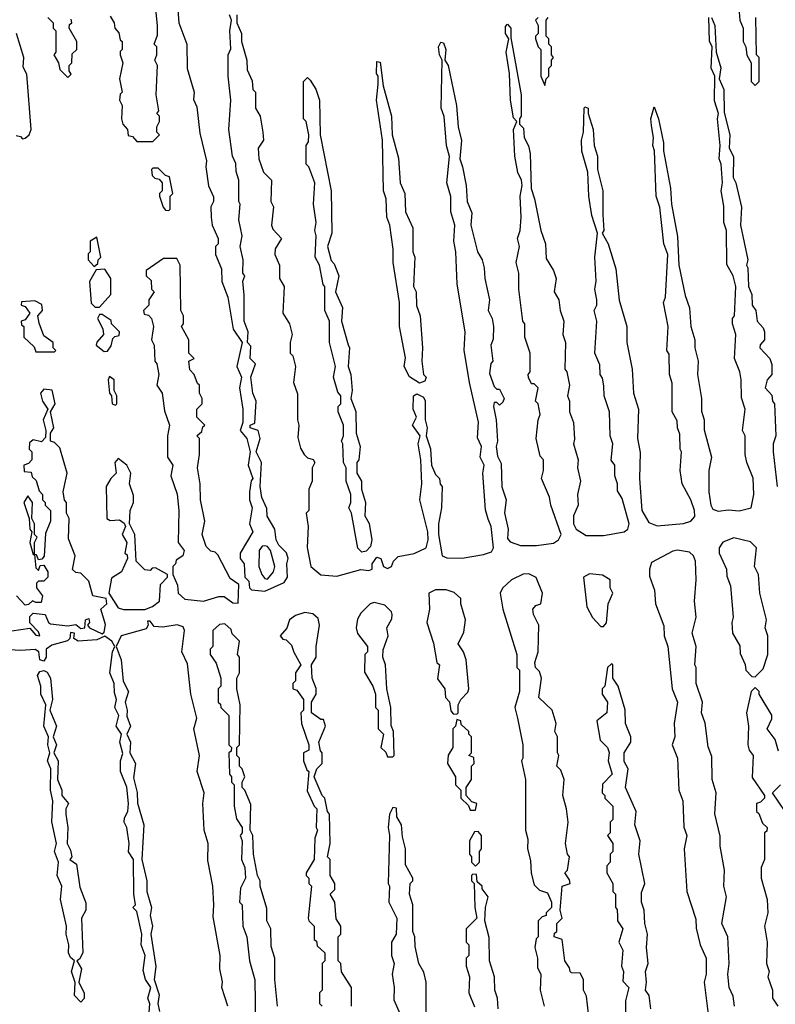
# Model space of a CAD drawing. Extents: x 2737310 to 2869991, y 870230 to 1012730.
# Tile 279 of 479: x 2779065 to 2781900, y 953102 to 956797. Entities that reach past the tile are written whole.
import ezdxf

# ---------------------------------------------------------------- set-up
doc = ezdxf.new("R2010")
doc.units = 0

msp = doc.modelspace()

# ---------------------------------------------------------------- linework, layer by layer
at = {"layer": '0CON02XD'}
for points in [[(2779405, 956810), (2779420, 956785), (2779422.5, 956765), (2779437, 956747), (2779441.7, 956721.7), (2779450, 956715), (2779450, 956685), (2779442.5, 956677.5), (2779442.5, 956665), (2779452.5, 956635), (2779440, 956575), (2779450, 956525), (2779442.5, 956517.5), (2779440, 956495), (2779450, 956475), (2779447.5, 956425), (2779452.5, 956405), (2779470, 956385), (2779471.7, 956361.7), (2779488.3, 956358.3), (2779505, 956340), (2779565, 956340), (2779590, 956365), (2779580, 956375), (2779580, 956395), (2779590, 956415), (2779590, 956435), (2779580, 956445), (2779587.5, 956455), (2779577.5, 956515), (2779582.5, 956625), (2779572.5, 956645), (2779580, 956665), (2779580, 956695), (2779570, 956705), (2779581.7, 956738.3), (2779582.5, 956775), (2779567.5, 956925)], [(2779656.4, 956866.4), (2779662.5, 956785), (2779692.5, 956705), (2779693.6, 956613.6), (2779720, 956525), (2779717, 956497), (2779729.3, 956469.3), (2779740.7, 956370.7), (2779766.4, 956266.4), (2779763.3, 956245), (2779773.6, 956173.6), (2779791.7, 956131.7), (2779792.5, 956115), (2779782.5, 956095), (2779783.3, 956055), (2779787.5, 956025), (2779810, 955975), (2779810, 955955), (2779800, 955945), (2779800, 955915), (2779821.7, 955861.7), (2779823.6, 955813.6), (2779846.2, 955755), (2779866.2, 955635), (2779900, 955585), (2779880, 955495), (2779897.5, 955455), (2779890, 955415), (2779902.5, 955335), (2779902.5, 955285), (2779892.5, 955255), (2779917.5, 955225), (2779930, 955175), (2779922.5, 955125), (2779940, 955075), (2779933.6, 955066.4), (2779927.5, 955025), (2779927.5, 954995), (2779937.5, 954965), (2779927.5, 954905), (2779940, 954875), (2779892.5, 954795), (2779892.5, 954775), (2779907.5, 954755), (2779910, 954705), (2779925, 954690), (2779927.5, 954665), (2779935, 954657.5), (2779985, 954652.5), (2780057.5, 954685), (2780070, 954705), (2780067.5, 954755), (2780072.5, 954775), (2780066.1, 954796.1), (2780037.5, 954825), (2780026.7, 954845), (2780022.5, 954885), (2779993, 954933), (2779991.7, 954961.7), (2779973.6, 955003.6), (2779967.5, 955045), (2779972.5, 955135), (2779952.5, 955175), (2779967.5, 955225), (2779960, 955255), (2779930, 955265), (2779930, 955275), (2779947.5, 955282.5), (2779952.5, 955365), (2779940, 955395), (2779932.5, 955455), (2779950, 955505), (2779930, 955525), (2779931.7, 955571.7), (2779920, 955585), (2779922.5, 955625), (2779906.7, 955665), (2779907.5, 955762.5)], [(2781762.5, 956855), (2781767.5, 956795), (2781780, 956765), (2781780, 956715), (2781790, 956695), (2781793, 956663), (2781810, 956635), (2781810, 956565), (2781825, 956550)], [(2779170, 956805), (2779190, 956785), (2779190, 956765), (2779200, 956755), (2779200, 956675), (2779192.5, 956665), (2779210, 956635), (2779215, 956610), (2779245, 956580), (2779258.3, 956591.7), (2779250, 956605), (2779250, 956625), (2779260, 956635), (2779261.7, 956668.3), (2779280, 956685), (2779280, 956715), (2779250, 956765), (2779251.7, 956778.3), (2779260, 956785), (2779258.3, 956798.3)], [(2779907.5, 955762.5), (2779902.5, 955815), (2779910, 955835), (2779902.5, 955845), (2779903.3, 955895), (2779892.5, 955945), (2779900, 955985), (2779887.5, 956045), (2779892.5, 956105), (2779887.5, 956115), (2779886.7, 956195), (2779877, 956227), (2779876.4, 956256.4), (2779863.3, 956285), (2779850, 956385), (2779857.5, 956495), (2779847.5, 956585), (2779847.5, 956665), (2779857, 956687), (2779853.3, 956755), (2779860, 956795), (2779852.5, 956815)], [(2779880, 956815), (2779880, 956785), (2779897.5, 956745), (2779897.5, 956715), (2779917.5, 956645), (2779918.3, 956608.3), (2779937, 956567), (2779940, 956535), (2779950, 956525), (2779950, 956465), (2779967.5, 956435), (2779977.5, 956375), (2779980, 956345), (2779960, 956315), (2779962.5, 956275), (2779980, 956225), (2780010, 956195), (2780007.5, 956115), (2780017.5, 956095), (2780010, 956025), (2780015, 956010), (2780047.5, 955975), (2780023, 955937), (2780022.5, 955915), (2780040, 955875), (2780040, 955825), (2780057.5, 955795), (2780052.5, 955695), (2780077.5, 955655), (2780087.5, 955615), (2780080, 955585), (2780080, 955545), (2780090, 955535), (2780100, 955495), (2780092.5, 955435), (2780107, 955393), (2780107.5, 955295), (2780112.5, 955275), (2780108.3, 955228.3), (2780118.3, 955188.3), (2780132.5, 955165), (2780145, 955152.5), (2780166.4, 955146.4), (2780172.5, 955135), (2780162.5, 955115), (2780162.5, 955065), (2780150, 955035), (2780150, 954955), (2780140, 954945), (2780147.5, 954895), (2780143.6, 954816.4), (2780157.5, 954745), (2780195, 954713.3), (2780255, 954708.8), (2780345, 954733.3), (2780375, 954730), (2780387.5, 954735), (2780387.5, 954755), (2780405, 954780), (2780420, 954775), (2780430, 954745), (2780445, 954737.5), (2780460, 954745), (2780467.5, 954765), (2780485, 954782.5), (2780545, 954793.3), (2780590, 954815), (2780597.5, 954845), (2780596.7, 954875), (2780566.2, 954995), (2780573.8, 955055), (2780570, 955145), (2780560, 955205), (2780567.5, 955235), (2780538.8, 955275), (2780553.3, 955305), (2780541.2, 955335), (2780542.5, 955385), (2780555, 955392.5), (2780580, 955380), (2780586.4, 955366.4), (2780586.7, 955295), (2780593.3, 955265), (2780590, 955235), (2780606.4, 955186.4), (2780610, 955125), (2780625, 955090), (2780640, 955075), (2780643, 955053), (2780650, 955045), (2780647.5, 954965), (2780636.7, 954905), (2780636.7, 954865), (2780650, 954785), (2780667, 954777), (2780725, 954776), (2780805, 954789.2), (2780835, 954800), (2780843.3, 954815), (2780833.8, 954895), (2780822.3, 954922.3), (2780813, 954957), (2780802.5, 955095), (2780807.5, 955125), (2780792.5, 955155), (2780797.5, 955195), (2780783, 955227), (2780786.1, 955286.1), (2780752.5, 955435), (2780733, 955557), (2780736.4, 955623.6), (2780706.7, 955805), (2780701.2, 955925), (2780693.3, 955965), (2780697.5, 956025), (2780682.5, 956075), (2780683, 956133), (2780667.5, 956185), (2780677, 956283), (2780666.2, 956325), (2780657, 956433), (2780646.7, 956465), (2780650, 956645), (2780640, 956665), (2780636.7, 956695), (2780645, 956712.5), (2780655, 956710), (2780663.3, 956685), (2780660, 956645), (2780672.5, 956625), (2780703.3, 956475), (2780710, 956395), (2780723, 956343), (2780716.7, 956275), (2780726.2, 956245), (2780740, 956175), (2780743.3, 956115), (2780761.7, 956071.7), (2780757.5, 956025), (2780782.5, 955925), (2780800, 955895), (2780807.5, 955865), (2780810, 955825), (2780827.5, 955745), (2780822.5, 955705), (2780837.5, 955675), (2780842.5, 955645), (2780841.7, 955598.3), (2780832.5, 955575), (2780840, 955515), (2780833, 955507), (2780828.3, 955468.3), (2780845, 955420), (2780855, 955410), (2780865, 955410), (2780882.5, 955375), (2780878.3, 955361.7), (2780865, 955350), (2780855, 955360), (2780845, 955360), (2780842.5, 955345), (2780852.5, 955295), (2780857.5, 955215), (2780852.5, 955195), (2780858.3, 955158.3), (2780871.7, 955131.7), (2780873.9, 955043.9), (2780890, 954995), (2780883.6, 954946.4), (2780897.5, 954885), (2780895, 954850), (2780905, 954837.5), (2780943.6, 954823.6), (2781004, 954824), (2781067.6, 954832.4), (2781086.7, 954845), (2781096.2, 954865), (2781057.5, 954975), (2781052.5, 955005), (2781022.5, 955075), (2781030, 955105), (2781030, 955145), (2781018.3, 955158.3), (2781003.3, 955225), (2781010, 955295), (2781017.5, 955315), (2781010, 955355), (2781000, 955365), (2781010, 955415), (2780995, 955430), (2780985, 955430), (2780973.6, 955453.6), (2780972.5, 955465), (2780980, 955475), (2780980, 955545), (2780960, 955605), (2780960, 955655), (2780952.5, 955665), (2780937.5, 955785), (2780937.5, 955845), (2780927.5, 955885), (2780940, 955945), (2780932.5, 955975), (2780942.5, 956005), (2780946.7, 956055), (2780942.5, 956135), (2780950, 956175), (2780947.5, 956195), (2780933.6, 956223.6), (2780922.5, 956285), (2780917.5, 956385), (2780930, 956415), (2780918.3, 956428.3), (2780906.7, 956495), (2780902.5, 956595), (2780890, 956675), (2780900, 956725), (2780887.5, 956745), (2780888.3, 956771.7), (2780895, 956780), (2780907.5, 956765), (2780908.3, 956728.3), (2780946.2, 956515), (2780946.7, 956435), (2780940, 956425), (2780940, 956405), (2780955, 956390), (2780957.5, 956355), (2780973.9, 956323.9), (2780980, 956295), (2780983.6, 956163.6), (2780996.7, 956125), (2781020, 956005), (2781037.5, 955955), (2781040.7, 955900.7), (2781067.5, 955855), (2781077.5, 955825), (2781070, 955775), (2781087.5, 955745), (2781092.5, 955705), (2781106.7, 955665), (2781102.5, 955615), (2781112.5, 955585), (2781110, 955485), (2781117.5, 955475), (2781127.5, 955425), (2781120, 955385), (2781127.5, 955365), (2781127.5, 955325), (2781142.5, 955285), (2781147, 955223), (2781142.5, 955205), (2781160, 955145), (2781157.5, 955115), (2781168.8, 955065), (2781157.5, 955015), (2781160, 954975), (2781143.3, 954935), (2781143.3, 954905), (2781152.5, 954885), (2781190.7, 954860.7), (2781255, 954860.8), (2781333.3, 954875), (2781346.2, 954885), (2781351.2, 954905), (2781325, 955000), (2781308.3, 955028.3), (2781307.5, 955055), (2781297.5, 955085), (2781297.5, 955125), (2781283.6, 955143.6), (2781290, 955205), (2781280, 955235), (2781277.5, 955325), (2781257.5, 955385), (2781257, 955423), (2781251.7, 955451.7), (2781242.5, 955465), (2781241.7, 955501.7), (2781223.3, 955545), (2781230, 955665), (2781220, 955705), (2781230, 955725), (2781230, 955745), (2781222.5, 955785), (2781227.5, 955815), (2781222.5, 955905), (2781232.5, 955995), (2781211.7, 956061.7), (2781200, 956135), (2781196.7, 956225), (2781173.6, 956303.6), (2781173.3, 956345), (2781180, 956375), (2781182.5, 956465), (2781185, 956470), (2781197.5, 956465), (2781197.5, 956445), (2781216.7, 956385), (2781220, 956325), (2781233.3, 956285), (2781232.5, 956235), (2781253.3, 956155), (2781253.3, 956065), (2781256.7, 956005), (2781250, 955995), (2781273.3, 955955), (2781301.7, 955861.7), (2781313.6, 955743.6), (2781342.5, 955645), (2781343.3, 955585), (2781362.5, 955485), (2781367.5, 955395), (2781386.7, 955335), (2781383.3, 955225), (2781393, 955173), (2781390, 955075), (2781398.8, 954955), (2781425, 954910), (2781457, 954897), (2781555, 954906.2), (2781582.5, 954915), (2781597.7, 954932.3), (2781596.7, 954955), (2781583.3, 954995), (2781550, 955055), (2781542.5, 955105), (2781547.5, 955175), (2781542.5, 955185), (2781541.7, 955241.7), (2781532.5, 955265), (2781531.7, 955291.7), (2781513.3, 955325), (2781513, 955433), (2781503.3, 955465), (2781501.7, 955541.7), (2781492.5, 955555), (2781497.5, 955645), (2781480, 955735), (2781487.5, 955755), (2781496.7, 955915), (2781481.2, 955955), (2781467, 956093), (2781453.3, 956135), (2781446.7, 956305), (2781440, 956325), (2781443, 956353), (2781435, 956400), (2781433.3, 956425), (2781445, 956470), (2781461.2, 956425), (2781480, 956335), (2781480, 956305), (2781506.7, 956165), (2781510, 956105), (2781533.6, 955983.6), (2781537.5, 955875), (2781561.7, 955761.7), (2781577.5, 955715), (2781582.5, 955645), (2781597.5, 955595), (2781597.5, 955565), (2781610, 955515), (2781607.5, 955465), (2781622.5, 955375), (2781623, 955327), (2781632.5, 955295), (2781633, 955257), (2781660, 955155), (2781650, 955105), (2781651.2, 955025), (2781657.5, 954975), (2781665, 954960), (2781685, 954952.5), (2781725, 954957.5), (2781765, 954953.3), (2781810, 954965), (2781820, 955015), (2781816.4, 955076.4), (2781793.3, 955135), (2781787.5, 955165), (2781787.5, 955235), (2781777.5, 955255), (2781787.5, 955335), (2781773, 955377), (2781772.5, 955445), (2781767.5, 955475), (2781747.5, 955525), (2781752.5, 955615), (2781740, 955655), (2781740, 955675), (2781747.5, 955685), (2781752.5, 955795), (2781742.5, 955835), (2781718.3, 955878.3), (2781717.5, 956005), (2781707.5, 956035), (2781707, 956097), (2781697.5, 956155), (2781702.5, 956185), (2781697.5, 956255), (2781690, 956275), (2781693.3, 956325), (2781683.3, 956425), (2781687.5, 956445), (2781671.7, 956491.7), (2781672.5, 956585), (2781658.8, 956615), (2781662.5, 956695), (2781653.6, 956716.4), (2781650, 956805)], [(2781010, 956805), (2781000, 956795), (2781010, 956775), (2781010, 956745), (2781000, 956735), (2781000, 956725), (2781010, 956695), (2781020, 956685), (2781020, 956585), (2781035, 956550)], [(2781035, 956550), (2781040, 956575), (2781050, 956585), (2781050, 956615), (2781060, 956625), (2781060, 956645), (2781067.5, 956655), (2781060, 956665), (2781060, 956695), (2781050, 956705), (2781050, 956725), (2781040, 956735), (2781040, 956795), (2781047.5, 956805)], [(2781660, 956805), (2781672.5, 956775), (2781677.5, 956675), (2781695.9, 956615.9), (2781690, 956575), (2781706.7, 956535), (2781708.3, 956448.3), (2781730, 956365), (2781727.5, 956315), (2781743, 956283), (2781742.5, 956205), (2781752.5, 956185), (2781773, 956093), (2781770, 956025), (2781797.5, 955895), (2781792.5, 955875), (2781797.5, 955865), (2781800, 955795), (2781812.5, 955765), (2781813.3, 955725), (2781827.5, 955705), (2781832.5, 955665), (2781855, 955640), (2781860, 955625), (2781860, 955595), (2781843, 955577), (2781842.5, 955565), (2781880, 955525), (2781887, 955503), (2781887.5, 955465), (2781870, 955445), (2781862.5, 955415), (2781887, 955387), (2781890, 955365), (2781897.5, 955355), (2781902.5, 955235), (2781892.5, 955205), (2781892.5, 955175), (2781907.5, 955045)], [(2781825, 956550), (2781840, 956565), (2781840, 956655), (2781830, 956665), (2781827.5, 956805)], [(2779051.7, 956361.7), (2779068.3, 956358.3), (2779075, 956350), (2779085, 956352.5), (2779100, 956365), (2779107.5, 956385), (2779091.7, 956591.7), (2779078.3, 956618.3), (2779080, 956655), (2779052.5, 956745)], [(2780565, 955432.5), (2780527, 955457), (2780507.5, 955495), (2780512.5, 955527.5), (2780490, 955645), (2780490, 955735), (2780466.2, 955885), (2780465.8, 955935.8), (2780453.3, 956025), (2780442.5, 956055), (2780440, 956125), (2780430, 956155), (2780426.7, 956345), (2780403.8, 956495), (2780410, 956555), (2780410, 956585), (2780403.3, 956595), (2780405, 956640), (2780417, 956637), (2780428.3, 956548.3), (2780460, 956435), (2780462.5, 956365), (2780486.4, 956276.4), (2780492.5, 956185), (2780510, 956145), (2780512.5, 956075), (2780540, 956015), (2780540, 955925), (2780547.5, 955905), (2780542.5, 955795), (2780552.5, 955775), (2780553.6, 955723.6), (2780567.5, 955685), (2780576.7, 955565), (2780573.3, 955515), (2780580, 955465), (2780590, 955455), (2780585, 955440), (2780565, 955432.5)], [(2780348.3, 954798.3), (2780333.6, 954813.6), (2780310, 954945), (2780300, 954965), (2780307.5, 954985), (2780307.5, 955015), (2780290, 955065), (2780290, 955115), (2780280, 955135), (2780277.5, 955205), (2780272.5, 955215), (2780280, 955235), (2780280, 955275), (2780260, 955325), (2780260, 955345), (2780270, 955355), (2780270, 955385), (2780258.3, 955398.3), (2780242.5, 955455), (2780250, 955495), (2780227.5, 955585), (2780227.5, 955665), (2780210, 955705), (2780210, 955795), (2780203, 955803), (2780190, 955875), (2780173.3, 955905), (2780177.5, 955985), (2780172.5, 956005), (2780177.5, 956035), (2780167.5, 956105), (2780172.5, 956185), (2780150, 956245), (2780140, 956255), (2780140, 956325), (2780148.3, 956338.3), (2780150, 956365), (2780140, 956415), (2780130, 956425), (2780130, 956565), (2780145, 956580), (2780155, 956570), (2780175.9, 956535.9), (2780190, 956495), (2780192.5, 956365), (2780233.9, 956153.9), (2780236.7, 955995), (2780220, 955945), (2780233, 955893), (2780245, 955880), (2780262.5, 955835), (2780250, 955775), (2780276.4, 955716.4), (2780272.5, 955665), (2780297, 955577), (2780302.5, 955565), (2780297.5, 955495), (2780307.5, 955465), (2780312.5, 955405), (2780307.5, 955375), (2780326.4, 955326.4), (2780327.5, 955245), (2780342.5, 955195), (2780337.5, 955145), (2780330, 955135), (2780330, 955095), (2780347.5, 955065), (2780347.5, 955035), (2780362.5, 954985), (2780360, 954935), (2780376.4, 954906.4), (2780386.7, 954845), (2780380.7, 954819.3), (2780365, 954802.5), (2780348.3, 954798.3)], [(2779625, 956080), (2779630, 956085), (2779630, 956135), (2779640, 956145), (2779627, 956207), (2779611.7, 956211.7), (2779585, 956240), (2779565, 956240), (2779560, 956235), (2779561.7, 956211.7), (2779571.7, 956201.7), (2779588.3, 956198.3), (2779600, 956185), (2779600, 956155), (2779590, 956145), (2779590, 956135), (2779603, 956093), (2779611.7, 956081.7), (2779625, 956080)], [(2779345, 955870), (2779358.3, 955881.7), (2779360, 955895), (2779370, 955905), (2779355, 955980), (2779330, 955965), (2779330, 955925), (2779322.5, 955917.5), (2779322.5, 955895), (2779345, 955870)], [(2779885, 954607.5), (2779887, 954677), (2779855, 954700), (2779808.3, 954788.3), (2779798.3, 954798.3), (2779781.7, 954801.7), (2779765, 954820), (2779750, 954865), (2779760, 954915), (2779743.3, 954995), (2779742.5, 955055), (2779732.5, 955115), (2779740, 955165), (2779740, 955225), (2779730, 955235), (2779748.3, 955251.7), (2779751.7, 955268.3), (2779760, 955275), (2779730, 955305), (2779730, 955335), (2779750, 955355), (2779750, 955375), (2779740, 955395), (2779740, 955425), (2779731.7, 955431.7), (2779720, 955465), (2779703, 955483), (2779700, 955515), (2779720, 955525), (2779700, 955545), (2779700, 955595), (2779672.5, 955645), (2779680, 955655), (2779680, 955685), (2779670, 955705), (2779667.5, 955875), (2779655, 955900), (2779605, 955900), (2779540, 955855), (2779540, 955835), (2779558.3, 955818.3), (2779560, 955785), (2779570, 955775), (2779550, 955745), (2779550, 955725), (2779530, 955705), (2779531.7, 955691.7), (2779548.3, 955688.3), (2779560, 955675), (2779567.5, 955645), (2779560, 955595), (2779570, 955575), (2779572.5, 955515), (2779580, 955505), (2779587.5, 955465), (2779580, 955425), (2779600, 955395), (2779608.3, 955328.3), (2779627.5, 955275), (2779620, 955235), (2779620, 955155), (2779640, 955125), (2779632.5, 955085), (2779656.1, 955016.1), (2779662.5, 954955), (2779660, 954835), (2779682.5, 954805), (2779677.5, 954785), (2779651.7, 954768.3), (2779650, 954755), (2779640, 954745), (2779640, 954715), (2779657.5, 954675), (2779660, 954645), (2779685, 954622.5), (2779755, 954614.5), (2779812.3, 954632.3), (2779832.5, 954632.5), (2779865, 954608.8), (2779885, 954607.5)], [(2779365, 955717.5), (2779407.5, 955765), (2779407.5, 955825), (2779385, 955860), (2779351.7, 955858.3), (2779326.4, 955813.6), (2779333, 955733), (2779348.3, 955718.3), (2779365, 955717.5)], [(2779195, 955550), (2779200, 955555), (2779190, 955565), (2779190, 955585), (2779155, 955610), (2779138.3, 955658.3), (2779132.5, 955685), (2779150, 955705), (2779148.3, 955728.3), (2779121.7, 955741.7), (2779071.7, 955738.3), (2779070, 955725), (2779085, 955720), (2779102.5, 955695), (2779085, 955670), (2779070, 955665), (2779071.7, 955651.7), (2779080, 955645), (2779080, 955605), (2779119.3, 955569.3), (2779125, 955550), (2779195, 955550)], [(2779381.7, 955551.7), (2779395, 955552.5), (2779407.7, 955572.3), (2779415, 955600), (2779421.7, 955608.3), (2779438.3, 955611.7), (2779440, 955625), (2779410, 955655), (2779408.3, 955668.3), (2779375, 955690), (2779365, 955690), (2779357.5, 955675), (2779377, 955637), (2779380, 955615), (2779353.8, 955586.2), (2779352.5, 955575), (2779381.7, 955551.7)], [(2779425, 955350), (2779430, 955355), (2779430, 955385), (2779420, 955405), (2779420, 955445), (2779402.5, 955457.5), (2779397.5, 955445), (2779402.5, 955395), (2779410, 955385), (2779412.5, 955355), (2779425, 955350)], [(2779035, 954503.3), (2779103, 954513), (2779125, 954487.5), (2779140, 954485), (2779135, 954500), (2779103, 954533), (2779103, 954557), (2779115, 954570), (2779160, 954565), (2779172.5, 954535), (2779180, 954530), (2779245, 954522.5), (2779275, 954526.7), (2779295, 954512.5), (2779310, 954515), (2779312.5, 954545), (2779325, 954550), (2779326.7, 954535), (2779320, 954525), (2779327.5, 954515), (2779375, 954492.5), (2779382, 954498), (2779386.9, 954526.9), (2779370, 954585), (2779392.5, 954605), (2779390, 954625), (2779340, 954635), (2779325, 954690), (2779295, 954720), (2779275, 954722.5), (2779263.6, 954733.6), (2779272.5, 954785), (2779248.3, 954848.3), (2779250, 954925), (2779240, 954945), (2779240, 954985), (2779233, 954993), (2779227.5, 955025), (2779242.5, 955095), (2779215, 955190), (2779195, 955210), (2779180, 955215), (2779180, 955245), (2779192.5, 955265), (2779180, 955325), (2779197.5, 955355), (2779187, 955407), (2779155, 955410), (2779142.5, 955395), (2779150, 955365), (2779170, 955335), (2779153.3, 955295), (2779162.5, 955255), (2779161.7, 955228.3), (2779147, 955213), (2779115, 955220), (2779101.7, 955208.3), (2779100, 955185), (2779110, 955175), (2779110, 955145), (2779098.3, 955131.7), (2779080, 955125), (2779081.7, 955101.7), (2779108.3, 955098.3), (2779111.7, 955081.7), (2779127, 955067), (2779138.3, 955028.3), (2779150, 955015), (2779150, 954995), (2779160, 954985), (2779160, 954975), (2779180, 954955), (2779180, 954915), (2779161.7, 954868.3), (2779157, 954783), (2779148.3, 954771.7), (2779135, 954770), (2779128.3, 954788.3), (2779120, 954790), (2779125, 954740), (2779135, 954730), (2779141.7, 954748.3), (2779155, 954750), (2779170, 954725), (2779170, 954705), (2779155, 954690), (2779135, 954690), (2779128.3, 954681.7), (2779127.5, 954665), (2779150, 954635), (2779145, 954610), (2779125, 954610), (2779113.6, 954616.4), (2779098.3, 954601.7), (2779085, 954600), (2779052.5, 954635)], [(2779535, 954583.3), (2779563.3, 954595), (2779590, 954615), (2779593, 954677), (2779620, 954705), (2779620, 954715), (2779575, 954740), (2779561.7, 954738.3), (2779555, 954730), (2779535, 954732.5), (2779502.5, 954765), (2779497.5, 954865), (2779477.5, 954905), (2779480, 954955), (2779492.5, 954985), (2779491.7, 955011.7), (2779477.5, 955055), (2779482.5, 955095), (2779467.5, 955125), (2779435, 955150), (2779422.5, 955135), (2779427.5, 955095), (2779407.5, 955075), (2779390, 955045), (2779392.5, 954925), (2779405, 954917.5), (2779439.3, 954919.3), (2779456.7, 954906.7), (2779462.5, 954895), (2779450, 954865), (2779467.5, 954835), (2779460, 954795), (2779468.3, 954788.3), (2779470, 954775), (2779446.7, 954725), (2779409.3, 954700.7), (2779400, 954645), (2779435, 954590), (2779455, 954583.8), (2779535, 954583.3)], [(2779120, 954790), (2779120, 954835), (2779130, 954855), (2779120, 954865), (2779120, 954905), (2779110, 954925), (2779112.5, 954985), (2779095, 955010), (2779080, 954985), (2779100, 954925), (2779102.5, 954885), (2779110, 954875), (2779103.3, 954835), (2779115, 954790), (2779120, 954790)], [(2781825, 954330), (2781855, 954360), (2781872.5, 954415), (2781872.5, 954485), (2781862.5, 954515), (2781867.5, 954545), (2781842.5, 954645), (2781837.5, 954715), (2781822.5, 954745), (2781830, 954815), (2781807, 954837), (2781745, 954852.5), (2781703.6, 954836.4), (2781690, 954815), (2781690, 954795), (2781717.5, 954735), (2781718.3, 954708.3), (2781731.7, 954671.7), (2781742.5, 954555), (2781737.5, 954535), (2781740, 954495), (2781767, 954447), (2781768.3, 954418.3), (2781787, 954377), (2781790, 954355), (2781811.7, 954331.7), (2781825, 954330)], [(2779995, 954696.7), (2780017.5, 954725), (2780022, 954745), (2780005.8, 954805), (2779995, 954820), (2779985, 954822.5), (2779975, 954820.8), (2779963.1, 954805), (2779962, 954745), (2779973.8, 954715), (2779985, 954700), (2779995, 954696.7)], [(2781747.5, 953095), (2781741.7, 953131.7), (2781727.5, 953165), (2781722.5, 953215), (2781727.5, 953255), (2781722.5, 953355), (2781700, 953405), (2781717.5, 953505), (2781707.5, 953545), (2781710, 953605), (2781693.3, 953695), (2781693, 953733), (2781673, 953817), (2781677.5, 953895), (2781662.5, 953945), (2781661.7, 954031.7), (2781648.3, 954068.3), (2781636.4, 954156.4), (2781622.5, 954195), (2781626.7, 954235), (2781603.3, 954305), (2781602.5, 954365), (2781597.5, 954375), (2781602.5, 954445), (2781587.5, 954495), (2781602.5, 954555), (2781596.7, 954615), (2781603.3, 954695), (2781600, 954765), (2781592.5, 954785), (2781578.3, 954798.3), (2781533.6, 954806.4), (2781515, 954802.5), (2781435, 954760), (2781427.5, 954735), (2781428.3, 954708.3), (2781446.4, 954656.4), (2781450, 954605), (2781481.7, 954521.7), (2781482.5, 954485), (2781496.7, 954445), (2781512.5, 954285), (2781532.5, 954235), (2781520, 954155), (2781522.5, 954105), (2781512.5, 954075), (2781532.5, 954025), (2781537.5, 953905), (2781552.5, 953865), (2781557, 953767), (2781567.5, 953735), (2781557.5, 953685), (2781567.5, 953525), (2781601.7, 953421.7), (2781603, 953387), (2781617.5, 953325), (2781640, 953275), (2781640, 953215), (2781632.5, 953185), (2781647.5, 953065)], [(2781202.5, 953035), (2781191.7, 953131.7), (2781180, 953155), (2781180, 953195), (2781168.3, 953218.3), (2781135, 953220), (2781130, 953225), (2781128.3, 953238.3), (2781110, 953265), (2781100, 953345), (2781070, 953355), (2781071.7, 953368.3), (2781080, 953375), (2781080, 953405), (2781100, 953425), (2781092.5, 953455), (2781100, 953545), (2781130, 953555), (2781128.3, 953568.3), (2781110, 953595), (2781120, 953605), (2781127.5, 953655), (2781120, 953665), (2781112.5, 953705), (2781122.5, 953785), (2781116.7, 953835), (2781102.5, 953885), (2781107.5, 953945), (2781095, 953980), (2781080, 953995), (2781087.5, 954035), (2781082.5, 954045), (2781082.5, 954105), (2781072.5, 954125), (2781077.5, 954155), (2781062.5, 954205), (2781013, 954253), (2781022.5, 954325), (2781015, 954350), (2781000, 954365), (2780997.5, 954385), (2781010, 954425), (2781012.5, 954525), (2780992.5, 954565), (2780990, 954585), (2781001.7, 954598.3), (2781020, 954605), (2781026.7, 954645), (2781003, 954703), (2780975, 954716.7), (2780953.8, 954716.2), (2780910, 954695), (2780877, 954663), (2780867.5, 954645), (2780877.5, 954585), (2780930, 954415), (2780930, 954365), (2780940, 954355), (2780940, 954275), (2780922.5, 954215), (2780932.5, 954175), (2780952.5, 954075), (2780952.5, 954025), (2780947.5, 954015), (2780962.5, 953945), (2780963.3, 953755), (2780971.7, 953721.7), (2780970, 953685), (2780981.7, 953641.7), (2780983.6, 953593.6), (2780995, 953550), (2781015, 953530), (2781045, 953520), (2781060, 953485), (2781060, 953465), (2781040, 953445), (2781040, 953435), (2781025, 953430), (2781010, 953415), (2781010, 953355), (2781003, 953347), (2780997.5, 953315), (2781007.5, 953275), (2781008.3, 953238.3), (2781020, 953215), (2781017.5, 953155), (2781032.5, 953095)], [(2781255, 954520), (2781267, 954533), (2781272.5, 954605), (2781290, 954645), (2781280, 954665), (2781280, 954695), (2781251.7, 954711.7), (2781203, 954717), (2781180, 954705), (2781193, 954593), (2781213.6, 954553.6), (2781245, 954520), (2781255, 954520)], [(2780705, 954190), (2780710, 954195), (2780710, 954225), (2780720, 954245), (2780747, 954273), (2780750, 954285), (2780740, 954395), (2780730, 954425), (2780710, 954455), (2780731.7, 954498.3), (2780737.5, 954545), (2780720, 954605), (2780720, 954625), (2780695, 954647.5), (2780665, 954657.5), (2780625, 954657.5), (2780600, 954645), (2780602.5, 954585), (2780592.5, 954535), (2780617, 954457), (2780630, 954385), (2780640, 954375), (2780633, 954323), (2780660, 954285), (2780663, 954253), (2780677, 954237), (2780683, 954203), (2780691.7, 954191.7), (2780705, 954190)], [(2780465, 954030), (2780470, 954035), (2780467.5, 954125), (2780458.3, 954148.3), (2780457.5, 954215), (2780442.5, 954285), (2780437.5, 954375), (2780427.5, 954405), (2780428.3, 954431.7), (2780447.5, 954485), (2780442.5, 954515), (2780461.7, 954548.3), (2780462.5, 954565), (2780460, 954575), (2780435, 954600), (2780395, 954610), (2780380, 954605), (2780345, 954570), (2780333, 954547), (2780327.5, 954515), (2780333, 954493), (2780370, 954445), (2780370, 954425), (2780360, 954415), (2780358.3, 954348.3), (2780390, 954295), (2780400, 954265), (2780400, 954215), (2780410, 954205), (2780410, 954135), (2780430, 954115), (2780420, 954065), (2780438.3, 954048.3), (2780445, 954030), (2780465, 954030)], [(2780310, 953095), (2780310, 953165), (2780273, 953223), (2780270, 953255), (2780260, 953265), (2780260, 953355), (2780270, 953365), (2780270, 953395), (2780253, 953423), (2780247.5, 953485), (2780230, 953515), (2780247, 953533), (2780247.5, 953555), (2780230, 953585), (2780230, 953645), (2780220, 953655), (2780230, 953705), (2780227.5, 953815), (2780220, 953825), (2780210, 953875), (2780200, 953885), (2780170, 953955), (2780180, 953985), (2780200, 954005), (2780200, 954045), (2780193, 954053), (2780187.5, 954085), (2780212.5, 954145), (2780205, 954170), (2780195, 954170), (2780160, 954195), (2780160, 954235), (2780177.5, 954265), (2780177, 954287), (2780162.5, 954325), (2780160, 954375), (2780177.5, 954405), (2780177.5, 954445), (2780190, 954525), (2780185, 954550), (2780165, 954567.5), (2780135, 954572.5), (2780099.3, 954560.7), (2780077.5, 954545), (2780067, 954513), (2780042.5, 954485), (2780051.7, 954471.7), (2780065, 954470), (2780085, 954450), (2780093, 954423), (2780120, 954375), (2780100, 954345), (2780100, 954315), (2780090, 954305), (2780090, 954285), (2780105, 954280), (2780130, 954245), (2780130, 954205), (2780120, 954195), (2780122.5, 954155), (2780150, 954075), (2780150, 954055), (2780130, 954045), (2780130, 954015), (2780141.7, 953981.7), (2780150, 953975), (2780143, 953903), (2780170, 953845), (2780180, 953835), (2780177.5, 953765), (2780182.5, 953755), (2780172.5, 953725), (2780170, 953645), (2780140, 953595), (2780140, 953585), (2780150, 953575), (2780150, 953555), (2780160, 953545), (2780147.5, 953425), (2780150, 953415), (2780170, 953395), (2780170, 953345), (2780178.3, 953338.3), (2780181.7, 953321.7), (2780210, 953295), (2780210, 953265), (2780200, 953255), (2780200, 953155), (2780190, 953145), (2780190, 953105), (2780200, 953095)], [(2779846.2, 953095), (2779824, 953165), (2779825.9, 953185.9), (2779815.7, 953235), (2779817.5, 953285), (2779790.5, 953430.5), (2779794, 953475), (2779789.2, 953545), (2779771.2, 953641.2), (2779772, 953705), (2779757.5, 953755), (2779752.5, 953855), (2779757.5, 953895), (2779731.2, 953975), (2779740, 954035), (2779718, 954135), (2779729.2, 954175), (2779707.1, 954265), (2779695, 954380), (2779673.3, 954425), (2779683.8, 954505), (2779677.9, 954517.9), (2779656.3, 954526.3), (2779602.4, 954517.6), (2779569.2, 954519.2), (2779555, 954540), (2779545, 954540), (2779547.5, 954525), (2779538.9, 954511.1), (2779445.8, 954485), (2779427.5, 954445), (2779446, 954395), (2779453.8, 954313.8), (2779472.9, 954275), (2779461.2, 954235), (2779468.8, 954205), (2779467, 954183), (2779480.8, 954145), (2779467.5, 954115), (2779480.8, 954085), (2779478.8, 954045), (2779499.2, 954005), (2779492, 953952), (2779506.1, 953896.1), (2779507, 953857), (2779531.2, 953775), (2779523.3, 953645), (2779542, 953565), (2779542.5, 953525), (2779560, 953465), (2779554, 953435), (2779563.8, 953395), (2779556.7, 953365), (2779576.4, 953243.6), (2779570, 953195), (2779587.7, 953137.7), (2779583.8, 953105), (2779590, 953075)], [(2780032.5, 953095), (2780022.5, 953195), (2780022.5, 953275), (2780008.3, 953318.3), (2780007.5, 953385), (2779992.5, 953415), (2779991.7, 953461.7), (2779967.5, 953545), (2779967.5, 953565), (2779957.5, 953585), (2779942.5, 953665), (2779940, 953735), (2779930, 953755), (2779931.7, 953851.7), (2779910, 953905), (2779900, 953915), (2779900, 953935), (2779910, 953955), (2779900, 953985), (2779890, 953995), (2779890, 954025), (2779880, 954035), (2779880, 954065), (2779890, 954075), (2779892.5, 954225), (2779880, 954285), (2779880, 954325), (2779890, 954345), (2779890, 954405), (2779882.5, 954415), (2779890, 954465), (2779861.7, 954491.7), (2779858.3, 954508.3), (2779835, 954530), (2779815, 954527.5), (2779790, 954505), (2779790, 954445), (2779780, 954435), (2779780, 954415), (2779801.7, 954381.7), (2779820, 954325), (2779820, 954295), (2779810, 954285), (2779810, 954235), (2779818.3, 954228.3), (2779820, 954215), (2779850, 954185), (2779850, 954075), (2779860, 954065), (2779858.3, 954051.7), (2779850, 954045), (2779852.5, 953965), (2779860, 953955), (2779860, 953935), (2779870, 953925), (2779870, 953845), (2779878.3, 953798.3), (2779900, 953765), (2779900, 953745), (2779892.5, 953735), (2779900, 953715), (2779897.5, 953645), (2779910, 953615), (2779912.5, 953575), (2779893, 953537), (2779890, 953485), (2779900, 953475), (2779902.5, 953395), (2779917.5, 953355), (2779927.5, 953265), (2779947, 953193), (2779950, 953025)], [(2779550.7, 953070.7), (2779553, 953103), (2779546, 953125), (2779557.5, 953165), (2779537.5, 953195), (2779528.8, 953228.8), (2779536.2, 953285), (2779521.2, 953325), (2779523.3, 953365), (2779505, 953450), (2779490, 953465), (2779500, 953475), (2779493.3, 953515), (2779492.5, 953645), (2779473.6, 953673.6), (2779476.2, 953705), (2779466.7, 953765), (2779457.5, 953785), (2779458.3, 953801.7), (2779471.2, 953825), (2779473.3, 953855), (2779466.4, 953916.4), (2779443.8, 953975), (2779443.8, 954015), (2779452.5, 954042.5), (2779441.2, 954085), (2779447.5, 954115), (2779427.5, 954145), (2779436.7, 954185), (2779422.5, 954215), (2779428.8, 954245), (2779420.5, 954270.5), (2779420, 954305), (2779403.3, 954345), (2779413.8, 954425), (2779422.5, 954445), (2779411.2, 954465), (2779385, 954483.8), (2779355, 954469.2), (2779284.2, 954464.2), (2779267.5, 954475), (2779270, 954495), (2779255, 954497.5), (2779252.5, 954475), (2779244, 954466), (2779185, 954449.2), (2779163.8, 954435), (2779164, 954405), (2779155, 954390), (2779140, 954395), (2779136.7, 954425), (2779123.2, 954433.2), (2779069.1, 954429.1), (2779007, 954433)], [(2779295, 953110), (2779270, 953135), (2779273, 953183), (2779259.2, 953225), (2779270, 953265), (2779255, 953276.7), (2779248, 953295), (2779248.8, 953325), (2779239.2, 953365), (2779241.2, 953395), (2779218, 953495), (2779223.3, 953545), (2779206, 953585), (2779210, 953635), (2779196.2, 953675), (2779203.3, 953705), (2779185.9, 953785.9), (2779188.8, 953865), (2779180, 953905), (2779181.2, 953985), (2779169.2, 954015), (2779177.5, 954045), (2779170, 954075), (2779172.5, 954105), (2779155.8, 954145.8), (2779162.5, 954225), (2779144, 954265), (2779144, 954295), (2779132, 954335), (2779140, 954350), (2779155, 954353.8), (2779167.7, 954347.7), (2779180, 954325), (2779187.5, 954245), (2779177.5, 954205), (2779203.3, 954145), (2779190, 954105), (2779203.3, 954075), (2779192.5, 954045), (2779209.2, 954015), (2779206.7, 953945), (2779223.3, 953905), (2779223.3, 953885), (2779247.5, 953855), (2779237.5, 953835), (2779237.5, 953815), (2779246.2, 953765), (2779243.3, 953705), (2779255, 953680), (2779260, 953655), (2779252.5, 953645), (2779277.5, 953627.5), (2779290.7, 953540.7), (2779313, 953483), (2779313.3, 953455), (2779297.5, 953425), (2779302.5, 953295), (2779289.3, 953270.7), (2779280, 953265), (2779297.5, 953235), (2779287.5, 953185), (2779307, 953143), (2779306.4, 953123.6), (2779295, 953110)], [(2781432.5, 953085), (2781426.7, 953135), (2781412.5, 953155), (2781416.7, 953185), (2781412.5, 953225), (2781423.3, 953255), (2781416.7, 953315), (2781420, 953365), (2781410, 953405), (2781407.5, 953455), (2781397.5, 953485), (2781398.3, 953521.7), (2781410, 953555), (2781387.5, 953665), (2781392.5, 953715), (2781372.5, 953775), (2781377.5, 953825), (2781337.5, 953915), (2781347.5, 953985), (2781333, 954013), (2781332.5, 954045), (2781357.5, 954085), (2781357.5, 954105), (2781337.5, 954155), (2781336.4, 954206.4), (2781310, 954295), (2781290, 954325), (2781290, 954375), (2781285, 954380), (2781270, 954365), (2781260, 954295), (2781250, 954285), (2781250, 954265), (2781270, 954235), (2781267.5, 954195), (2781230, 954165), (2781243, 954093), (2781270, 954065), (2781277, 954047), (2781272.5, 954015), (2781287.5, 953965), (2781251.7, 953928.3), (2781250, 953895), (2781260, 953885), (2781260, 953875), (2781290, 953845), (2781290, 953795), (2781280, 953785), (2781280, 953745), (2781270, 953735), (2781290, 953705), (2781290, 953675), (2781280, 953665), (2781280, 953635), (2781268.3, 953621.7), (2781267.5, 953595), (2781290, 953555), (2781290, 953525), (2781300, 953515), (2781300, 953465), (2781307, 953457), (2781308.3, 953431.7), (2781307.5, 953415), (2781327.5, 953385), (2781312.5, 953335), (2781327.5, 953305), (2781322.5, 953245), (2781330, 953225), (2781328.3, 953188.3), (2781350, 953165), (2781337.5, 953115), (2781337.5, 953055)], [(2781911.7, 954051.7), (2781900, 954095), (2781870, 954135), (2781887, 954173), (2781887, 954187), (2781840, 954265), (2781840, 954275), (2781825, 954290), (2781810, 954275), (2781792.5, 954195), (2781800, 954145), (2781797.5, 954075), (2781802.5, 954055), (2781817.5, 954035), (2781813, 953953), (2781860, 953885), (2781860, 953875), (2781845, 953860), (2781830, 953855), (2781830, 953825), (2781838.3, 953818.3), (2781851.7, 953781.7), (2781870, 953765), (2781868.3, 953751.7), (2781860, 953745), (2781860, 953645), (2781847.5, 953615), (2781847.5, 953575), (2781870, 953495), (2781872.5, 953445), (2781860, 953395), (2781870, 953335), (2781867.5, 953255), (2781877.5, 953225), (2781872.5, 953205), (2781890, 953155), (2781890, 953125), (2781910, 953095)], [(2780775, 953830), (2780780, 953855), (2780761.7, 953861.7), (2780740, 953885), (2780740, 953915), (2780760, 953945), (2780760, 953995), (2780770, 954005), (2780768.3, 954028.3), (2780750, 954035), (2780760, 954045), (2780760, 954105), (2780750, 954115), (2780750, 954125), (2780721.7, 954151.7), (2780720, 954165), (2780705, 954170), (2780700, 954145), (2780690, 954135), (2780690, 954065), (2780673, 954037), (2780670, 954005), (2780700, 953955), (2780700, 953925), (2780720, 953905), (2780720, 953875), (2780748.3, 953848.3), (2780755, 953830), (2780775, 953830)], [(2781937.5, 953825), (2781890, 953895), (2781920, 953925)], [(2780590, 953045), (2780590, 953185), (2780581.7, 953221.7), (2780562.5, 953255), (2780548.3, 953318.3), (2780547.5, 953355), (2780540, 953375), (2780540, 953475), (2780527.5, 953515), (2780530, 953555), (2780540, 953565), (2780540, 953575), (2780512.5, 953625), (2780512.5, 953685), (2780500.7, 953730.7), (2780497.5, 953775), (2780480, 953805), (2780478.3, 953838.3), (2780465, 953840), (2780452.5, 953815), (2780447.5, 953765), (2780452.5, 953735), (2780447.5, 953555), (2780452.5, 953545), (2780450, 953485), (2780480, 953425), (2780477.5, 953365), (2780460, 953335), (2780460, 953285), (2780470, 953255), (2780462.5, 953215), (2780470, 953165), (2780468.3, 953118.3), (2780492.5, 953065)], [(2780775, 953620), (2780790, 953635), (2780790, 953675), (2780797.5, 953685), (2780797.5, 953735), (2780785, 953750), (2780771.7, 953748.3), (2780752.5, 953715), (2780752.5, 953665), (2780760, 953655), (2780760, 953635), (2780775, 953620)], [(2780860, 953085), (2780857.5, 953125), (2780847.5, 953155), (2780846.7, 953205), (2780827.5, 953265), (2780827, 953353), (2780810, 953415), (2780812.5, 953465), (2780822.5, 953505), (2780800, 953535), (2780800, 953545), (2780781.7, 953561.7), (2780778.3, 953588.3), (2780765, 953590), (2780760, 953585), (2780760, 953565), (2780770, 953555), (2780772.5, 953465), (2780780, 953425), (2780740, 953385), (2780740, 953335), (2780750, 953325), (2780750, 953285), (2780740, 953275), (2780740, 953245), (2780752.5, 953205), (2780750, 953145), (2780771.7, 953091.7)]]:
    msp.add_lwpolyline(points, dxfattribs=at)

doc.saveas('drawing.dxf')
